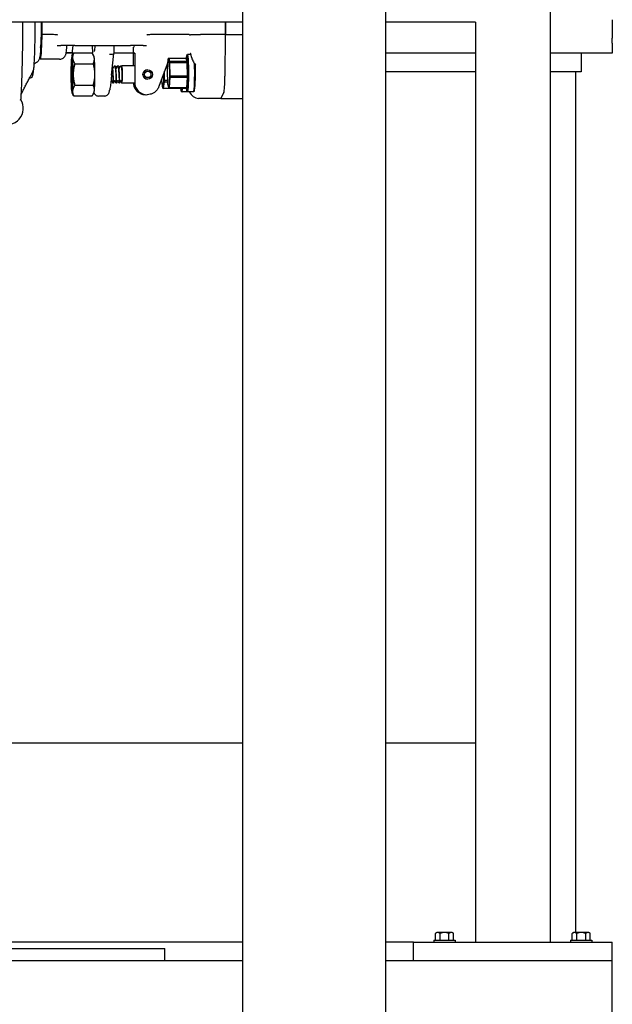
# Model space of a CAD drawing. Header units: inches. Extents: x 24 to 1128, y -69 to 748.
# Tile 584 of 656: x 1036 to 1048, y 338 to 358. Entities that reach past the tile are written whole.
import ezdxf

# ---------------------------------------------------------------- set-up
doc = ezdxf.new("R2010")
doc.units = ezdxf.units.IN
doc.header["$LTSCALE"] = 32
doc.header["$MEASUREMENT"] = 0
doc.layers.add('Visible (ANSI)', color=7, linetype='Continuous', lineweight=30)

msp = doc.modelspace()

# ---------------------------------------------------------------- linework, layer by layer
at = {"layer": 'Visible (ANSI)'}
for p, q in [((1046.78453, 375.35867), (1046.78453, 339.60867)), ((1040.59703, 361.9648), (1040.59703, 300.06504)), ((1043.47203, 361.9648), (1043.47203, 300.06504)), ((1040.59703, 358.10867), (1010.78453, 358.10867)), ((1036.56816, 357.85867), (1036.56816, 358.10867)), ((1040.25228, 357.85867), (1040.25228, 358.10867)), ((1040.25228, 358.10867), (1040.25228, 357.85867)), ((1045.28453, 358.10867), (1043.47203, 358.10867)), ((1045.28453, 358.10867), (1045.28453, 339.60867)), ((1048.03453, 358.15962), (1048.03453, 357.85689)), ((1036.56816, 357.85867), (1036.56775, 357.85867)), ((1036.70185, 357.85867), (1036.56816, 357.85867)), ((1036.7957, 357.85867), (1036.70185, 357.85867)), ((1038.83765, 357.85867), (1038.74688, 357.85867)), ((1039.26401, 357.85867), (1038.83765, 357.85867)), ((1039.52161, 357.85867), (1039.26401, 357.85867)), ((1039.52956, 357.85839), (1039.55064, 357.85839)), ((1039.55322, 357.85867), (1039.74989, 357.85867)), ((1040.25228, 357.85867), (1039.74989, 357.85867)), ((1040.25116, 357.85189), (1040.24422, 357.02701)), ((1040.25116, 357.85189), (1040.24422, 357.02701)), ((1040.25228, 357.85867), (1040.59703, 357.85867)), ((1048.03453, 357.85689), (1048.03453, 357.78658)), ((1036.53898, 357.60867), (1036.53783, 357.60867)), ((1036.86859, 357.63992), (1036.94333, 357.63992)), ((1037.22309, 357.63992), (1036.94333, 357.63992)), ((1037.22309, 357.63992), (1038.34583, 357.63992)), ((1037.57596, 357.63992), (1037.57805, 357.48339)), ((1038.01014, 357.63992), (1038.00802, 357.48061)), ((1038.60218, 357.63992), (1038.34583, 357.63992)), ((1038.60218, 357.63992), (1038.66334, 357.63992)), ((1048.03453, 357.69072), (1048.03453, 357.78658)), ((1048.03453, 357.69072), (1048.03453, 357.48367)), ((1037.19687, 357.48367), (1037.05054, 357.48367)), ((1037.1693, 357.49617), (1037.05303, 357.49617)), ((1037.1662, 357.4314), (1037.18585, 357.46572)), ((1037.20223, 357.49168), (1037.5725, 357.49168)), ((1037.57804, 357.48367), (1037.57786, 357.48367)), ((1037.60853, 357.4314), (1037.58888, 357.46572)), ((1037.96406, 357.04375), (1038.008, 357.48027)), ((1038.40041, 357.48367), (1038.00806, 357.48367)), ((1038.40073, 357.43476), (1038.40073, 357.23367)), ((1038.40454, 357.48367), (1038.42906, 357.48367)), ((1038.40454, 357.23367), (1038.40454, 357.48367)), ((1038.42906, 357.48367), (1038.42906, 356.90149)), ((1039.47654, 357.44232), (1039.49207, 357.45791)), ((1039.56314, 357.45867), (1039.49357, 357.45867)), ((1045.28453, 357.48367), (1043.47203, 357.48367)), ((1047.40953, 357.48367), (1046.78453, 357.48367)), ((1048.03453, 357.48367), (1047.40953, 357.48367)), ((1047.40953, 357.48367), (1047.40953, 357.10867)), ((1036.9198, 357.36617), (1036.52909, 357.36617)), ((1037.22596, 357.27518), (1037.59623, 357.27518)), ((1038.02815, 357.23367), (1038.02753, 357.23367)), ((1038.09059, 357.23367), (1038.08997, 357.23367)), ((1038.15302, 357.23367), (1038.1524, 357.23367)), ((1038.42906, 357.23367), (1038.1673, 357.23367)), ((1039.1003, 357.32114), (1038.91683, 356.81606)), ((1039.064, 357.22121), (1039.0944, 357.22121)), ((1039.0958, 357.24492), (1039.07261, 357.24492)), ((1039.09026, 357.15118), (1039.10319, 357.37012)), ((1039.11941, 357.38386), (1039.10319, 357.37012)), ((1039.10319, 357.37012), (1039.12165, 357.30262)), ((1039.11941, 357.38386), (1039.45748, 357.38386)), ((1039.13706, 357.31933), (1039.11941, 357.38386)), ((1039.12165, 357.30262), (1039.13706, 357.31933)), ((1039.13832, 357.30086), (1039.12165, 357.30262)), ((1039.12165, 357.30262), (1039.12719, 357.01616)), ((1039.13706, 357.31933), (1039.13832, 357.30086)), ((1039.47513, 357.31933), (1039.13706, 357.31933)), ((1039.13832, 357.30086), (1039.47639, 357.30086)), ((1039.1436, 357.02704), (1039.13832, 357.30086)), ((1039.47178, 357.40464), (1039.45748, 357.38386)), ((1039.45748, 357.38386), (1039.47513, 357.31933)), ((1039.49247, 357.32899), (1039.47178, 357.40464)), ((1039.47513, 357.31933), (1039.49247, 357.32899)), ((1039.47639, 357.30086), (1039.47513, 357.31933)), ((1039.49247, 357.32899), (1039.47639, 357.30086)), ((1039.47639, 357.30086), (1039.48168, 357.02704)), ((1039.49867, 357.00803), (1039.49247, 357.32899)), ((1038.69042, 357.15367), (1038.69003, 357.15367)), ((1039.01123, 357.07594), (1039.01104, 356.92869)), ((1039.02763, 356.93498), (1039.02787, 357.12175)), ((1039.09579, 356.86472), (1039.09026, 357.15118)), ((1039.12719, 357.01616), (1039.11426, 356.79722)), ((1039.12719, 357.01616), (1039.1436, 357.02704)), ((1039.14322, 357.00067), (1039.12719, 357.01616)), ((1039.1436, 357.02704), (1039.14322, 357.00067)), ((1039.48168, 357.02704), (1039.1436, 357.02704)), ((1039.48129, 357.00067), (1039.48168, 357.02704)), ((1039.48168, 357.02704), (1039.49867, 357.00803)), ((1045.28453, 357.10867), (1043.47203, 357.10867)), ((1047.40953, 357.10867), (1046.78453, 357.10867)), ((1047.29453, 357.10867), (1047.29453, 339.80267)), ((1036.32824, 356.98367), (1036.31263, 356.98367)), ((1037.22596, 356.84216), (1037.59623, 356.84216)), ((1037.99693, 356.88367), (1037.99631, 356.88367)), ((1038.05937, 356.88367), (1038.05875, 356.88367)), ((1038.12181, 356.88367), (1038.12119, 356.88367)), ((1038.42969, 356.88367), (1038.1673, 356.88367)), ((1038.69042, 356.96367), (1038.69003, 356.96367)), ((1038.97822, 356.93921), (1038.97828, 356.98523)), ((1038.99444, 356.78423), (1038.97822, 356.93921)), ((1039.01104, 356.92869), (1038.99444, 356.78423)), ((1039.01088, 356.77373), (1039.02674, 356.91182)), ((1039.01104, 356.92869), (1039.02763, 356.93498)), ((1039.02674, 356.91182), (1039.01104, 356.92869)), ((1039.02763, 356.93498), (1039.02674, 356.91182)), ((1039.02674, 356.91182), (1039.09488, 356.91182)), ((1039.09443, 356.93498), (1039.02763, 356.93498)), ((1039.11426, 356.79722), (1039.09579, 356.86472)), ((1039.13086, 356.79138), (1039.14322, 357.00067)), ((1039.14322, 357.00067), (1039.48129, 357.00067)), ((1039.48129, 357.00067), (1039.46893, 356.79138)), ((1039.49867, 357.00803), (1039.48129, 357.00067)), ((1039.48418, 356.7627), (1039.49867, 357.00803)), ((1037.1662, 356.68594), (1037.18585, 356.65162)), ((1037.20223, 356.62566), (1037.5725, 356.62566)), ((1037.60853, 356.68594), (1037.58888, 356.65162)), ((1037.81959, 356.62442), (1037.69949, 356.62442)), ((1038.65048, 356.65149), (1038.65404, 356.65149)), ((1038.67856, 356.65149), (1038.68212, 356.65149)), ((1039.00916, 356.77428), (1038.99444, 356.78423)), ((1038.99444, 356.78423), (1039.01088, 356.77373)), ((1039.01088, 356.77373), (1039.00916, 356.77428)), ((1039.34895, 356.77373), (1039.01088, 356.77373)), ((1039.12922, 356.78348), (1039.11426, 356.79722)), ((1039.11426, 356.79722), (1039.13086, 356.79138)), ((1039.13086, 356.79138), (1039.12922, 356.78348)), ((1039.12922, 356.78348), (1039.46729, 356.78348)), ((1039.46893, 356.79138), (1039.13086, 356.79138)), ((1039.36365, 356.74815), (1039.34758, 356.77373)), ((1039.35007, 356.78348), (1039.34895, 356.77373)), ((1039.34895, 356.77373), (1039.36365, 356.74815)), ((1039.36264, 356.72502), (1039.37817, 356.70942)), ((1039.36365, 356.74815), (1039.36771, 356.78348)), ((1039.49357, 356.70867), (1039.37967, 356.70867)), ((1039.46729, 356.78348), (1039.46893, 356.79138)), ((1039.48418, 356.7627), (1039.46729, 356.78348)), ((1039.46893, 356.79138), (1039.48418, 356.7627)), ((1039.47654, 356.72502), (1039.49207, 356.70942)), ((1039.61209, 356.70867), (1039.49357, 356.70867)), ((1039.54889, 356.67885), (1039.53342, 356.70867)), ((1039.62912, 356.72502), (1039.61359, 356.70942)), ((1040.22383, 356.70477), (1040.16329, 356.57742)), ((1040.22383, 356.70477), (1040.16329, 356.57742)), ((1040.16329, 356.57742), (1039.71475, 356.57742)), ((1040.16329, 356.57742), (1040.59703, 356.57742)), ((1040.59703, 343.60867), (1010.78453, 343.60867)), ((1045.28453, 343.60867), (1043.47203, 343.60867)), ((1044.52443, 339.80267), (1044.50353, 339.80267)), ((1044.65953, 339.80267), (1044.52443, 339.80267)), ((1044.79463, 339.80267), (1044.65953, 339.80267)), ((1044.81553, 339.80267), (1044.79463, 339.80267)), ((1047.27443, 339.80267), (1047.25353, 339.80267)), ((1047.40953, 339.80267), (1047.27443, 339.80267)), ((1047.54463, 339.80267), (1047.40953, 339.80267)), ((1047.56553, 339.80267), (1047.54463, 339.80267)), ((1040.59703, 339.60867), (1012.03453, 339.60867)), ((1044.03453, 339.60867), (1043.47203, 339.60867)), ((1044.03453, 339.60867), (1048.03453, 339.60867)), ((1044.03453, 339.23367), (1044.03453, 339.60867)), ((1044.44353, 339.64767), (1044.87553, 339.64767)), ((1044.44353, 339.64767), (1044.44353, 339.60867)), ((1044.4794, 339.64767), (1044.4794, 339.78345)), ((1044.56947, 339.64767), (1044.56947, 339.78345)), ((1044.7496, 339.64767), (1044.7496, 339.78345)), ((1044.83967, 339.64767), (1044.83967, 339.78345)), ((1044.87553, 339.64767), (1044.87553, 339.60867)), ((1047.19353, 339.64767), (1047.62553, 339.64767)), ((1047.19353, 339.64767), (1047.19353, 339.60867)), ((1047.2294, 339.64767), (1047.2294, 339.78345)), ((1047.31947, 339.64767), (1047.31947, 339.78345)), ((1047.4996, 339.64767), (1047.4996, 339.78345)), ((1047.58967, 339.64767), (1047.58967, 339.78345)), ((1047.62553, 339.64767), (1047.62553, 339.60867)), ((1048.03453, 339.23367), (1048.03453, 339.60867)), ((1012.03453, 339.48367), (1039.03453, 339.48367)), ((1039.03453, 339.23367), (1039.03453, 339.48367)), ((1040.59703, 339.23367), (936.15953, 339.23367)), ((1048.03453, 339.23367), (1043.47203, 339.23367)), ((1048.03453, 176.36817), (1048.03453, 339.23367))]:
    msp.add_line(p, q, dxfattribs=at)
for centre, radius, start, end in [((1035.86476, 356.37497), 0.325, 244.568479, 32.818265), ((1044.65953, 339.58205), 0.2702, 125.26439, 131.810315), ((1044.65953, 339.58205), 0.22062, 90, 114.094843), ((1044.65953, 339.58205), 0.22062, 65.905157, 90), ((1044.65953, 339.58205), 0.2702, 48.189685, 54.73561), ((1047.40953, 339.58205), 0.2702, 125.26439, 131.810315), ((1047.40953, 339.58205), 0.22062, 90, 114.094843), ((1047.40953, 339.58205), 0.22062, 65.905157, 90), ((1047.40953, 339.58205), 0.2702, 48.189685, 54.73561)]:
    msp.add_arc(centre, radius, start, end, dxfattribs=at)
for centre, major_axis, ratio, start_param, end_param in [((1036.52909, 357.98367), (0, -0.40625), 0.06327788, 0.32523193, 1.88356305), ((1036.52909, 357.98367), (0, -0.6175), 0.06327788, 5.96523637, 7.63995763), ((1036.56775, 357.85086), (0, 0.00781), 0.06327788, 0, 1.35677232), ((1040.25165, 357.85086), (0, 0.00781), 0.06327788, 0, 1.43845395), ((1040.25165, 357.85086), (0, 0.00781), 0.06327788, 0, 1.43845395), ((1037.1693, 357.98367), (0, -0.4875), 0.06327788, 0, 0.78819239), ((1038.4168, 357.98367), (0, -0.375), 0.06327788, 0, 0.41113786), ((1037.1688, 357.05867), (0, 0.375), 0.06327788, 5.75958653, 6.80678408), ((1037.60593, 357.05867), (0, 0.375), 0.06327788, 5.75958653, 6.17314276), ((1037.91433, 357.48577), (-0.09368, 0.00533), 0.20273125, 1.64432529, 3.15041439), ((1038.40695, 356.67117), (0, 0.8125), 0.99799595, 6.25592297, 6.28020498), ((1039.47798, 357.08367), (0, 0.35937), 0.06327788, 2.5594879, 6.7918209), ((1039.49357, 357.08367), (0, -0.375), 0.06327788, 6.2197378, 9.48822547), ((1039.57055, 357.08367), (-0.01737, 0.4), 0.06315929, 5.63419309, 6.63586414), ((1037.1688, 357.05867), (0, -0.375), 0.06327788, 3.66519143, 4.71238898), ((1037.1688, 357.05867), (0, 0.375), 0.06327788, 4.71238898, 5.75958653), ((1037.60593, 357.05867), (0, -0.375), 0.06327788, 1.57079633, 2.61799388), ((1038.1673, 357.05867), (0, 0.175), 0.06327788, 2.4662904, 6.61535541), ((1039.61209, 357.08367), (0, -0.375), 0.06327788, 0, 2.11166985), ((1039.62768, 357.08367), (0, -0.35937), 0.06327788, 0.06344751, 2.06944235), ((1039.66552, 360.0935), (-0.03641, -4.33098), 0.0027634, 0.82966907, 0.85505464), ((1037.1688, 357.05867), (0, -0.375), 0.06327788, 4.71238898, 5.75958653), ((1037.1693, 357.05867), (0, 0.175), 0.06327788, 4.68394008, 4.74630793), ((1037.1688, 357.05867), (0, 0.375), 0.06327788, 3.66519143, 4.71238898), ((1037.60593, 357.05867), (0, -0.375), 0.06327788, 0.52359878, 1.57079633), ((1038.1673, 357.05867), (0, 0.175), 0.06327788, 4.78437061, 4.84673846), ((1038.69003, 357.05867), (0, 0.095), 0.99799595, 0, 3.14159265), ((1040.22069, 357.07649), (0, -0.375), 0.06327788, 0.13234237, 1.43845395), ((1040.22069, 357.07649), (0, -0.375), 0.06327788, 0.13234237, 1.43845395), ((1038.65404, 356.90149), (0, -0.25), 0.99799595, 4.7837313, 6.33234394), ((1038.67856, 356.90149), (0, -0.25), 0.99799595, 4.71238898, 6.28318531), ((1037.1688, 357.05867), (0, -0.375), 0.06327788, 5.75958653, 6.80678408), ((1037.60593, 357.05867), (0, -0.375), 0.06327788, 0.11004255, 0.52359878), ((1039.36408, 357.08367), (0, -0.35937), 0.06327788, 5.8086512, 6.86529006), ((1039.37967, 357.08367), (0, -0.375), 0.06327788, 6.2197378, 6.92584783), ((1039.71461, 356.76657), (0.00667, -0.18904), 0.98925888, 4.98861225, 6.2482927), ((1044.52443, 339.58205), (0, 0.22062), 0.5, 0, 0.42053434), ((1044.52443, 339.58205), (0, 0.22062), 0.5, 5.86265097, 6.28318531), ((1044.79463, 339.58205), (0, 0.22062), 0.5, 0, 0.42053434), ((1044.79463, 339.58205), (0, 0.22062), 0.5, 5.86265097, 6.28318531), ((1047.27443, 339.58205), (0, 0.22062), 0.5, 0, 0.42053434), ((1047.27443, 339.58205), (0, 0.22062), 0.5, 5.86265097, 6.28318531), ((1047.54463, 339.58205), (0, 0.22062), 0.5, 0, 0.42053434), ((1047.54463, 339.58205), (0, 0.22062), 0.5, 5.86265097, 6.28318531)]:
    msp.add_ellipse(centre, major_axis=major_axis, ratio=ratio, start_param=start_param, end_param=end_param, dxfattribs=at)
for centre, major_axis, ratio in [((1037.1688, 357.05867), (0, 0.25014), 0.06327788), ((1037.1693, 357.05867), (0, -0.12866), 0.06327788), ((1037.1693, 357.05867), (0, -0.12866), 0.06327788), ((1038.69042, 357.05867), (0, 0.095), 0.99799595), ((1038.6924, 357.05867), (0, -0.06375), 0.99799595)]:
    msp.add_ellipse(centre, major_axis=major_axis, ratio=ratio, dxfattribs=at)
for points, knots in [([(1036.17229, 358.10867), (1036.17232, 358.10048), (1036.17235, 358.09229), (1036.17282, 357.9427), (1036.17232, 357.80057), (1036.16945, 357.52106), (1036.16708, 357.3837), (1036.16058, 357.11974), (1036.15644, 356.99317), (1036.14658, 356.75632), (1036.14085, 356.64606), (1036.13445, 356.54632)], [4.384053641, 4.384053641, 4.384053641, 4.384053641, 4.396259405, 4.396259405, 4.606880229, 4.606880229, 4.817501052, 4.817501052, 5.028121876, 5.028121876, 5.238742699, 5.238742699, 5.238742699, 5.238742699]), ([(1036.4206, 358.06012), (1036.42082, 358.01559), (1036.42085, 357.97081), (1036.42052, 357.88162), (1036.42015, 357.83721), (1036.41905, 357.74959), (1036.4183, 357.70638), (1036.41644, 357.62198), (1036.41532, 357.58079), (1036.41274, 357.5012), (1036.41128, 357.46281), (1036.40965, 357.42617)], [4.367241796, 4.367241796, 4.367241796, 4.367241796, 4.50530067, 4.50530067, 4.643359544, 4.643359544, 4.781418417, 4.781418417, 4.919477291, 4.919477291, 5.057536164, 5.057536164, 5.057536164, 5.057536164]), ([(1036.42037, 358.10867), (1036.42038, 358.10723), (1036.42039, 358.10579), (1036.42046, 358.08961), (1036.42053, 358.07486), (1036.4206, 358.06012)], [0.508244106, 0.508244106, 0.508244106, 0.508244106, 0.51922726, 0.51922726, 0.63187952, 0.63187952, 0.63187952, 0.63187952]), ([(1036.54545, 358.10867), (1036.54626, 358.0497), (1036.54649, 357.98937), (1036.54576, 357.86556), (1036.54474, 357.80339), (1036.54145, 357.68562), (1036.53919, 357.63063), (1036.53351, 357.53262), (1036.53005, 357.48957), (1036.5235, 357.43405), (1036.52089, 357.41603), (1036.51478, 357.38729), (1036.5124, 357.37665), (1036.50404, 357.35559), (1036.50114, 357.3489), (1036.4911, 357.33179), (1036.48429, 357.32095), (1036.46132, 357.30052), (1036.45033, 357.29249), (1036.4355, 357.286)], [1.6097398, 1.6097398, 1.6097398, 1.6097398, 2.05937934, 2.05937934, 2.53554477, 2.53554477, 3.01572552, 3.01572552, 3.51147618, 3.51147618, 3.81036143, 3.81036143, 4.00318844, 4.00318844, 4.07819543, 4.07819543, 4.15390776, 4.15390776, 4.19601545, 4.19601545, 4.19601545, 4.19601545]), ([(1036.87333, 357.85287), (1036.87283, 357.8531), (1036.87233, 357.85329), (1036.86741, 357.85502), (1036.85826, 357.85643), (1036.82934, 357.85831), (1036.81324, 357.85867), (1036.7957, 357.85867)], [0.010286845, 0.010286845, 0.010286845, 0.010286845, 0.015902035, 0.015902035, 0.08584187, 0.08584187, 0.151933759, 0.151933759, 0.151933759, 0.151933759]), ([(1036.87744, 357.85086), (1036.87739, 357.85088), (1036.87734, 357.85091), (1036.87599, 357.8516), (1036.87467, 357.85224), (1036.87333, 357.85287)], [-0.5663468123, -0.5663468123, -0.5663468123, -0.5663468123, -0.5654546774, -0.5654546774, -0.5424303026, -0.5424303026, -0.5424303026, -0.5424303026]), ([(1038.67875, 357.85287), (1038.67769, 357.85224), (1038.67667, 357.8516), (1038.67563, 357.85091), (1038.67559, 357.85088), (1038.67556, 357.85086)], [-0.0208408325, -0.0208408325, -0.0208408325, -0.0208408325, 0, 0, 0.0008075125, 0.0008075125, 0.0008075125, 0.0008075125]), ([(1038.74688, 357.85867), (1038.73146, 357.85867), (1038.71761, 357.85834), (1038.69282, 357.85666), (1038.68513, 357.85535), (1038.68011, 357.85357), (1038.67935, 357.85322), (1038.67875, 357.85287)], [0, 0, 0, 0, 0.140447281, 0.140447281, 0.294725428, 0.294725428, 0.328895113, 0.328895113, 0.328895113, 0.328895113]), ([(1039.55176, 357.85856), (1039.55149, 357.8585), (1039.55121, 357.85843), (1039.55086, 357.8584), (1039.55082, 357.8584), (1039.55075, 357.85839), (1039.55073, 357.85839), (1039.55069, 357.85839), (1039.55067, 357.85839), (1039.55065, 357.85839), (1039.55065, 357.85839), (1039.55064, 357.85839)], [0.0271845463, 0.0271845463, 0.0271845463, 0.0271845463, 0.0569242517, 0.0569242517, 0.0611610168, 0.0611610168, 0.0634462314, 0.0634462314, 0.0648767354, 0.0648767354, 0.0654010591, 0.0654010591, 0.0654010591, 0.0654010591]), ([(1036.9198, 357.36617), (1036.93375, 357.36617), (1036.94759, 357.36861), (1036.97275, 357.3769), (1036.98367, 357.38288), (1037.00326, 357.39644), (1037.01078, 357.40398), (1037.02391, 357.41912), (1037.02839, 357.42623), (1037.03651, 357.44046), (1037.0392, 357.44682), (1037.04538, 357.46274), (1037.04742, 357.4705), (1037.0531, 357.49404), (1037.05537, 357.50886), (1037.05981, 357.54351), (1037.06174, 357.56289), (1037.0649, 357.60167), (1037.06618, 357.62015), (1037.06735, 357.63992)], [0, 0, 0, 0, 0.020847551, 0.020847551, 0.043777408, 0.043777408, 0.072808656, 0.072808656, 0.110556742, 0.110556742, 0.161686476, 0.161686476, 0.256806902, 0.256806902, 0.458682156, 0.458682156, 0.66055741, 0.66055741, 0.818963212, 0.818963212, 0.818963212, 0.818963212]), ([(1037.62854, 357.63992), (1037.62693, 357.61385), (1037.62514, 357.59093), (1037.62095, 357.54844), (1037.61824, 357.53061), (1037.61644, 357.52219), (1037.61618, 357.52125), (1037.61618, 357.52125)], [3.915699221, 3.915699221, 3.915699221, 3.915699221, 4.141768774, 4.141768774, 4.425431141, 4.425431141, 4.491020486, 4.491020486, 4.491020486, 4.491020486]), ([(1038.39602, 357.60867), (1038.39654, 357.60087), (1038.39704, 357.59224), (1038.39801, 357.57274), (1038.39847, 357.56173), (1038.39927, 357.53852), (1038.39961, 357.52631), (1038.40017, 357.50108), (1038.40038, 357.48806), (1038.40066, 357.46161), (1038.40073, 357.44818), (1038.40073, 357.43476)], [3.895085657, 3.895085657, 3.895085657, 3.895085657, 4.04679128, 4.04679128, 4.213190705, 4.213190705, 4.37959013, 4.37959013, 4.545989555, 4.545989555, 4.71238898, 4.71238898, 4.71238898, 4.71238898]), ([(1036.40965, 357.42617), (1036.40815, 357.3922), (1036.40666, 357.35816), (1036.40432, 357.30805), (1036.40353, 357.29143), (1036.40184, 357.259), (1036.40087, 357.24144), (1036.39989, 357.22814)], [0, 0, 0, 0, 0.316128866, 0.316128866, 0.474443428, 0.474443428, 0.633273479, 0.633273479, 0.633273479, 0.633273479]), ([(1036.39989, 357.22814), (1036.3997, 357.22556), (1036.3995, 357.223), (1036.39912, 357.21792), (1036.39892, 357.2154), (1036.39853, 357.21038), (1036.39834, 357.20789), (1036.39794, 357.20295), (1036.39774, 357.2005), (1036.39735, 357.19563), (1036.39714, 357.19321), (1036.39694, 357.19081)], [5.310957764, 5.310957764, 5.310957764, 5.310957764, 5.3228576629, 5.3228576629, 5.3347575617, 5.3347575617, 5.3466574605, 5.3466574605, 5.3585573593, 5.3585573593, 5.3704572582, 5.3704572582, 5.3704572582, 5.3704572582]), ([(1036.4355, 357.286), (1036.42328, 357.28065), (1036.41395, 357.27423), (1036.40517, 357.26692), (1036.40358, 357.26551), (1036.4021, 357.26413)], [0.2939815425, 0.2939815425, 0.2939815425, 0.2939815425, 0.3189514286, 0.3189514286, 0.3250489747, 0.3250489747, 0.3250489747, 0.3250489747]), ([(1037.17869, 357.14539), (1037.17787, 357.16286), (1037.17684, 357.17769), (1037.17453, 357.19963), (1037.17328, 357.20685), (1037.17074, 357.213), (1037.16947, 357.21222), (1037.16709, 357.20309), (1037.16599, 357.19517), (1037.16436, 357.17639), (1037.16375, 357.16725), (1037.16276, 357.14694), (1037.16236, 357.13594), (1037.16207, 357.12421)], [0, 0, 0, 0, 0.165992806, 0.165992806, 0.324801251, 0.324801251, 0.476424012, 0.476424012, 0.62086036, 0.62086036, 0.721130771, 0.721130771, 0.817701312, 0.817701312, 0.817701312, 0.817701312]), ([(1038.02741, 357.23365), (1038.03359, 357.2338), (1038.03975, 357.21019), (1038.04475, 357.17064), (1038.05004, 357.12887), (1038.05399, 357.07033), (1038.05626, 357.0175), (1038.05853, 356.9648), (1038.05916, 356.91905), (1038.05909, 356.89774), (1038.05905, 356.88848), (1038.0589, 356.88393), (1038.05875, 356.88399)], [86.38807014, 86.38807014, 86.38807014, 86.38807014, 87.27033595, 87.27033595, 87.27033595, 88.20206286, 88.20206286, 88.20206286, 89.13159501, 89.13159501, 89.13159501, 89.53570044, 89.53570044, 89.53570044, 89.53570044]), ([(1038.05937, 356.88391), (1038.05948, 356.88382), (1038.05958, 356.88604), (1038.05965, 356.89069), (1038.05986, 356.90585), (1038.05956, 356.94649), (1038.0577, 356.99711), (1038.05583, 357.04773), (1038.05237, 357.10714), (1038.04746, 357.15274), (1038.04255, 357.19832), (1038.03624, 357.22902), (1038.02976, 357.23316), (1038.02922, 357.2335), (1038.02869, 357.23366), (1038.02815, 357.23364)], [-95.81857593, -95.81857593, -95.81857593, -95.81857593, -95.5343789, -95.5343789, -95.5343789, -94.60721074, -94.60721074, -94.60721074, -93.68027884, -93.68027884, -93.68027884, -92.75358056, -92.75358056, -92.75358056, -92.67698328, -92.67698328, -92.67698328, -92.67698328]), ([(1038.02827, 357.23367), (1038.03066, 357.23355), (1038.03272, 357.23238), (1038.03575, 357.22959), (1038.03685, 357.22788), (1038.03788, 357.2259)], [0, 0, 0, 0, 0.048267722, 0.048267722, 0.101891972, 0.101891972, 0.101891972, 0.101891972]), ([(1038.08985, 357.23356), (1038.09097, 357.23367), (1038.09209, 357.23303), (1038.0932, 357.23159), (1038.09984, 357.22305), (1038.10615, 357.1866), (1038.11088, 357.13684), (1038.11551, 357.0882), (1038.11858, 357.02807), (1038.12012, 356.97956), (1038.12164, 356.93129), (1038.12167, 356.89568), (1038.12137, 356.88631), (1038.12132, 356.88455), (1038.12125, 356.88372), (1038.12119, 356.88379)], [92.67125544, 92.67125544, 92.67125544, 92.67125544, 92.8312256, 92.8312256, 92.8312256, 93.78469531, 93.78469531, 93.78469531, 94.7168163, 94.7168163, 94.7168163, 95.64465811, 95.64465811, 95.64465811, 95.81888575, 95.81888575, 95.81888575, 95.81888575]), ([(1038.12181, 356.88369), (1038.12183, 356.88368), (1038.12186, 356.88381), (1038.12189, 356.8841), (1038.12223, 356.88791), (1038.12241, 356.91843), (1038.12119, 356.96401), (1038.11997, 357.00957), (1038.1173, 357.06909), (1038.11302, 357.11984), (1038.10875, 357.17058), (1038.1029, 357.21135), (1038.09654, 357.2266), (1038.09458, 357.23128), (1038.09259, 357.23352), (1038.09059, 357.23343)], [-102.10176124, -102.10176124, -102.10176124, -102.10176124, -102.0313957, -102.0313957, -102.0313957, -101.10249882, -101.10249882, -101.10249882, -100.17385698, -100.17385698, -100.17385698, -99.24546746, -99.24546746, -99.24546746, -98.96016859, -98.96016859, -98.96016859, -98.96016859]), ([(1038.09071, 357.23367), (1038.09309, 357.23355), (1038.09516, 357.23238), (1038.09819, 357.22959), (1038.09929, 357.22788), (1038.10032, 357.2259)], [0, 0, 0, 0, 0.048267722, 0.048267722, 0.101891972, 0.101891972, 0.101891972, 0.101891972]), ([(1038.15229, 357.23336), (1038.15499, 357.23355), (1038.1577, 357.22952), (1038.1603, 357.22114), (1038.16652, 357.20114), (1038.17208, 357.15679), (1038.17604, 357.10485), (1038.17688, 357.09388), (1038.17765, 357.08261), (1038.17834, 357.07126)], [98.95444075, 98.95444075, 98.95444075, 98.95444075, 99.34079918, 99.34079918, 99.34079918, 100.26389674, 100.26389674, 100.26389674, 100.45898328, 100.45898328, 100.45898328, 100.45898328]), ([(1038.17827, 357.08211), (1038.17473, 357.13588), (1038.16951, 357.18541), (1038.16342, 357.21172), (1038.16011, 357.22604), (1038.15657, 357.2333), (1038.15302, 357.23334)], [-106.67980074, -106.67980074, -106.67980074, -106.67980074, -105.74958788, -105.74958788, -105.74958788, -105.2433539, -105.2433539, -105.2433539, -105.2433539]), ([(1038.15314, 357.23367), (1038.15553, 357.23355), (1038.1576, 357.23238), (1038.16062, 357.22959), (1038.16173, 357.22788), (1038.16275, 357.2259)], [0, 0, 0, 0, 0.048267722, 0.048267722, 0.101891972, 0.101891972, 0.101891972, 0.101891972]), ([(1038.1697, 357.21253), (1038.17016, 357.21164), (1038.17062, 357.21022), (1038.17202, 357.20431), (1038.17292, 357.19817), (1038.17462, 357.18184), (1038.17541, 357.17162), (1038.17609, 357.15983)], [0.518289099, 0.518289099, 0.518289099, 0.518289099, 0.574687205, 0.574687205, 0.692014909, 0.692014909, 0.81309505, 0.81309505, 0.81309505, 0.81309505]), ([(1039.57198, 357.40301), (1039.57452, 357.38297), (1039.58403, 357.35868), (1039.61192, 357.3065), (1039.63034, 357.27858), (1039.64988, 357.25256), (1039.65027, 357.25204), (1039.65066, 357.25153)], [2.426316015, 2.426316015, 2.426316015, 2.426316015, 2.679667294, 2.679667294, 2.936139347, 2.936139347, 2.941290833, 2.941290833, 2.941290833, 2.941290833]), ([(1036.14952, 356.66841), (1036.16279, 356.69403), (1036.17605, 356.71965), (1036.20258, 356.7709), (1036.21584, 356.79652), (1036.24236, 356.84778), (1036.25561, 356.8734), (1036.28212, 356.92466), (1036.29537, 356.95029), (1036.32187, 357.00155), (1036.33511, 357.02719), (1036.34836, 357.05282)], [0.96010468, 0.96010468, 0.96010468, 0.96010468, 1.23399804, 1.23399804, 1.5078914, 1.5078914, 1.78178476, 1.78178476, 2.05567812, 2.05567812, 2.32957148, 2.32957148, 2.32957148, 2.32957148]), ([(1036.38261, 357.08406), (1036.38107, 357.074), (1036.3795, 357.0648), (1036.37625, 357.04808), (1036.37457, 357.04056), (1036.37099, 357.02698), (1036.36912, 357.02095), (1036.3646, 357.00961), (1036.36222, 357.00431), (1036.35262, 356.99236), (1036.34279, 356.98367), (1036.32824, 356.98367)], [5.623878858, 5.623878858, 5.623878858, 5.623878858, 5.702478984, 5.702478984, 5.781079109, 5.781079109, 5.859679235, 5.859679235, 5.938279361, 5.938279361, 6.016879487, 6.016879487, 6.016879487, 6.016879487]), ([(1036.38819, 357.14352), (1036.38819, 357.14352), (1036.38819, 357.14352), (1036.38819, 357.14352), (1036.38818, 357.14349), (1036.38815, 357.1434), (1036.38814, 357.14336), (1036.38809, 357.1432), (1036.38805, 357.14306), (1036.38794, 357.14273), (1036.38788, 357.14255), (1036.38758, 357.14159), (1036.3873, 357.14073), (1036.38649, 357.13827), (1036.38594, 357.13664), (1036.38378, 357.13044), (1036.38206, 357.1259), (1036.3773, 357.11383), (1036.37416, 357.10649), (1036.36619, 357.08859), (1036.36127, 357.07828), (1036.35368, 357.06313), (1036.35099, 357.05793), (1036.34836, 357.05282)], [0.452141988, 0.452141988, 0.452141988, 0.452141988, 0.452188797, 0.452188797, 0.453839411, 0.453839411, 0.454660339, 0.454660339, 0.456328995, 0.456328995, 0.45797968, 0.45797968, 0.464672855, 0.464672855, 0.477755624, 0.477755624, 0.514754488, 0.514754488, 0.579079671, 0.579079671, 0.678520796, 0.678520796, 0.733401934, 0.733401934, 0.733401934, 0.733401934]), ([(1036.39694, 357.19081), (1036.39666, 357.18742), (1036.39633, 357.18353), (1036.39566, 357.17702), (1036.39535, 357.17435), (1036.39441, 357.16641), (1036.39378, 357.1615), (1036.39126, 357.1421), (1036.38928, 357.12845), (1036.38575, 357.1044), (1036.38412, 357.09393), (1036.38261, 357.08406)], [0, 0, 0, 0, 0.043825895, 0.043825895, 0.093374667, 0.093374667, 0.17889569, 0.17889569, 0.435501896, 0.435501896, 0.634394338, 0.634394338, 0.634394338, 0.634394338]), ([(1037.16207, 357.12421), (1037.16191, 357.11783), (1037.16167, 357.10882), (1037.16127, 357.08447), (1037.16116, 357.07153), (1037.16116, 357.05832)], [0, 0, 0, 0, 0.05228677, 0.05228677, 0.110877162, 0.110877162, 0.110877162, 0.110877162]), ([(1037.16116, 357.05832), (1037.16116, 357.04511), (1037.16128, 357.03217), (1037.16169, 357.00786), (1037.16193, 356.99887), (1037.16209, 356.9925)], [0, 0, 0, 0, 0.100652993, 0.100652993, 0.190485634, 0.190485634, 0.190485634, 0.190485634]), ([(1037.18037, 357.0646), (1037.18033, 357.08081), (1037.18014, 357.0969), (1037.17944, 357.12734), (1037.17901, 357.13861), (1037.17869, 357.14539)], [0.012468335, 0.012468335, 0.012468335, 0.012468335, 0.136069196, 0.136069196, 0.260076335, 0.260076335, 0.260076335, 0.260076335]), ([(1037.17872, 356.97276), (1037.17904, 356.97957), (1037.17947, 356.99088), (1037.18015, 357.02138), (1037.18034, 357.03748), (1037.18037, 357.05369)], [0, 0, 0, 0, 0.064402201, 0.064402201, 0.128599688, 0.128599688, 0.128599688, 0.128599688]), ([(1037.18394, 356.98649), (1037.18348, 357.00051), (1037.18289, 357.01535), (1037.18217, 357.03059), (1037.18164, 357.04182), (1037.18104, 357.05323), (1037.18037, 357.0646)], [-6.709058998, -6.709058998, -6.709058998, -6.709058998, -6.444352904, -6.444352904, -6.444352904, -6.24926636, -6.24926636, -6.24926636, -6.24926636]), ([(1037.96406, 357.04375), (1037.96356, 357.03874), (1037.96305, 357.03375), (1037.96124, 357.0159), (1037.95993, 357.00309), (1037.95823, 356.98636), (1037.95783, 356.98239), (1037.95743, 356.97843)], [0.127161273, 0.127161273, 0.127161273, 0.127161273, 0.165685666, 0.165685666, 0.264802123, 0.264802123, 0.295659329, 0.295659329, 0.295659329, 0.295659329]), ([(1037.97909, 357.19307), (1037.98461, 357.15947), (1037.9891, 357.10712), (1037.992, 357.05473), (1037.99498, 357.00086), (1037.99629, 356.94821), (1037.99658, 356.9167), (1037.99678, 356.89539), (1037.99654, 356.88409), (1037.99631, 356.88392)], [80.80565286, 80.80565286, 80.80565286, 80.80565286, 81.70389776, 81.70389776, 81.70389776, 82.62771606, 82.62771606, 82.62771606, 83.25251513, 83.25251513, 83.25251513, 83.25251513]), ([(1037.99693, 356.884), (1037.99711, 356.88402), (1037.9973, 356.8907), (1037.99727, 356.90396), (1037.99723, 356.92919), (1037.99636, 356.97767), (1037.99384, 357.03098), (1037.99131, 357.08428), (1037.98712, 357.14116), (1037.98168, 357.18005), (1037.98092, 357.18552), (1037.98013, 357.19061), (1037.97932, 357.19532)], [-89.53539063, -89.53539063, -89.53539063, -89.53539063, -89.04907065, -89.04907065, -89.04907065, -88.12350084, -88.12350084, -88.12350084, -87.19814885, -87.19814885, -87.19814885, -87.06793799, -87.06793799, -87.06793799, -87.06793799]), ([(1038.17609, 357.15983), (1038.17645, 357.15359), (1038.17695, 357.14306), (1038.17784, 357.11388), (1038.17813, 357.09817), (1038.17827, 357.08211)], [0, 0, 0, 0, 0.064402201, 0.064402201, 0.128599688, 0.128599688, 0.128599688, 0.128599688]), ([(1038.17834, 357.07126), (1038.17841, 357.05508), (1038.17833, 357.03876), (1038.17784, 357.00732), (1038.17749, 356.99539), (1038.17721, 356.98812)], [0.012468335, 0.012468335, 0.012468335, 0.012468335, 0.136069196, 0.136069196, 0.260076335, 0.260076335, 0.260076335, 0.260076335]), ([(1037.16209, 356.9925), (1037.1625, 356.97631), (1037.16311, 356.96159), (1037.16469, 356.93585), (1037.16566, 356.92534), (1037.16786, 356.91024), (1037.16907, 356.90613), (1037.17158, 356.90526), (1037.17286, 356.90888), (1037.17497, 356.92174), (1037.17583, 356.92935), (1037.17741, 356.94843), (1037.17812, 356.9599), (1037.17872, 356.97276)], [0, 0, 0, 0, 0.132937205, 0.132937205, 0.273031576, 0.273031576, 0.420282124, 0.420282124, 0.574687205, 0.574687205, 0.692014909, 0.692014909, 0.81309505, 0.81309505, 0.81309505, 0.81309505]), ([(1037.18025, 356.88596), (1037.18015, 356.8861), (1037.18006, 356.88623), (1037.17987, 356.88652), (1037.17978, 356.88668), (1037.1797, 356.88683)], [0.01314072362, 0.01314072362, 0.01314072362, 0.01314072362, 0.01448012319, 0.01448012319, 0.0160275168, 0.0160275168, 0.0160275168, 0.0160275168]), ([(1037.95743, 356.97843), (1037.95293, 356.93382), (1037.94806, 356.89137), (1037.93818, 356.81569), (1037.93325, 356.78315), (1037.92789, 356.75376), (1037.92718, 356.74999), (1037.92647, 356.7464)], [0, 0, 0, 0, 0.348013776, 0.348013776, 0.695093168, 0.695093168, 0.749156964, 0.749156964, 0.749156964, 0.749156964]), ([(1037.9654, 356.93), (1037.96475, 356.93), (1037.9641, 356.92989), (1037.9629, 356.92947), (1037.96233, 356.92917), (1037.96138, 356.92844), (1037.96098, 356.928), (1037.9605, 356.92734), (1037.96035, 356.92709), (1037.96024, 356.92688)], [0, 0, 0, 0, 0.0050892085, 0.0050892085, 0.0100554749, 0.0100554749, 0.0149086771, 0.0149086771, 0.0177539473, 0.0177539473, 0.0177539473, 0.0177539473]), ([(1037.97056, 356.92688), (1037.97043, 356.92714), (1037.97024, 356.92745), (1037.96977, 356.92806), (1037.96948, 356.92836), (1037.96877, 356.92896), (1037.96833, 356.92924), (1037.9673, 356.92972), (1037.9667, 356.92989), (1037.96586, 356.92999), (1037.96563, 356.93), (1037.9654, 356.93)], [0, 0, 0, 0, 0.0035030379, 0.0035030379, 0.006978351, 0.006978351, 0.0111666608, 0.0111666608, 0.0159654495, 0.0159654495, 0.0177751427, 0.0177751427, 0.0177751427, 0.0177751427]), ([(1037.99631, 356.88367), (1037.99567, 356.8837), (1037.99503, 356.88384), (1037.99386, 356.8843), (1037.99331, 356.88463), (1037.99237, 356.88541), (1037.99196, 356.88588), (1037.99155, 356.88652), (1037.99146, 356.88668), (1037.99138, 356.88683)], [0, 0, 0, 0, 0.0049097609, 0.0049097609, 0.0097194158, 0.0097194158, 0.0144801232, 0.0144801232, 0.0160275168, 0.0160275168, 0.0160275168, 0.0160275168]), ([(1038.00186, 356.88683), (1038.0017, 356.88652), (1038.00149, 356.88619), (1038.00098, 356.88555), (1038.00067, 356.88523), (1037.99988, 356.8846), (1037.99937, 356.8843), (1037.99823, 356.88384), (1037.99758, 356.8837), (1037.99693, 356.88367)], [0, 0, 0, 0, 0.003147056, 0.003147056, 0.0065902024, 0.0065902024, 0.0110426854, 0.0110426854, 0.0160379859, 0.0160379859, 0.0160379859, 0.0160379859]), ([(1038.02784, 356.93), (1038.02719, 356.93), (1038.02653, 356.92989), (1038.02533, 356.92947), (1038.02477, 356.92917), (1038.02382, 356.92844), (1038.02341, 356.928), (1038.02294, 356.92734), (1038.02279, 356.92709), (1038.02268, 356.92688)], [0, 0, 0, 0, 0.0050892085, 0.0050892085, 0.0100554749, 0.0100554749, 0.0149086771, 0.0149086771, 0.0177539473, 0.0177539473, 0.0177539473, 0.0177539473]), ([(1038.033, 356.92688), (1038.03286, 356.92714), (1038.03268, 356.92745), (1038.0322, 356.92806), (1038.03192, 356.92836), (1038.03121, 356.92896), (1038.03076, 356.92924), (1038.02974, 356.92972), (1038.02914, 356.92989), (1038.0283, 356.92999), (1038.02807, 356.93), (1038.02784, 356.93)], [0, 0, 0, 0, 0.0035030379, 0.0035030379, 0.006978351, 0.006978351, 0.0111666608, 0.0111666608, 0.0159654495, 0.0159654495, 0.0177751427, 0.0177751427, 0.0177751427, 0.0177751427]), ([(1038.05875, 356.88367), (1038.05811, 356.8837), (1038.05747, 356.88384), (1038.0563, 356.8843), (1038.05575, 356.88463), (1038.05481, 356.88541), (1038.0544, 356.88588), (1038.05399, 356.88652), (1038.0539, 356.88668), (1038.05382, 356.88683)], [0, 0, 0, 0, 0.0049097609, 0.0049097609, 0.0097194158, 0.0097194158, 0.0144801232, 0.0144801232, 0.0160275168, 0.0160275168, 0.0160275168, 0.0160275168]), ([(1038.0643, 356.88683), (1038.06414, 356.88652), (1038.06393, 356.88619), (1038.06342, 356.88555), (1038.06311, 356.88523), (1038.06232, 356.8846), (1038.06181, 356.8843), (1038.06067, 356.88384), (1038.06002, 356.8837), (1038.05937, 356.88367)], [0, 0, 0, 0, 0.003147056, 0.003147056, 0.0065902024, 0.0065902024, 0.0110426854, 0.0110426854, 0.0160379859, 0.0160379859, 0.0160379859, 0.0160379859]), ([(1038.09028, 356.93), (1038.08963, 356.93), (1038.08897, 356.92989), (1038.08777, 356.92947), (1038.08721, 356.92917), (1038.08626, 356.92844), (1038.08585, 356.928), (1038.08537, 356.92734), (1038.08523, 356.92709), (1038.08512, 356.92688)], [0, 0, 0, 0, 0.0050892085, 0.0050892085, 0.0100554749, 0.0100554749, 0.0149086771, 0.0149086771, 0.0177539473, 0.0177539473, 0.0177539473, 0.0177539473]), ([(1038.09544, 356.92688), (1038.0953, 356.92714), (1038.09511, 356.92745), (1038.09464, 356.92806), (1038.09436, 356.92836), (1038.09365, 356.92896), (1038.0932, 356.92924), (1038.09218, 356.92972), (1038.09157, 356.92989), (1038.09074, 356.92999), (1038.09051, 356.93), (1038.09028, 356.93)], [0, 0, 0, 0, 0.0035030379, 0.0035030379, 0.006978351, 0.006978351, 0.0111666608, 0.0111666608, 0.0159654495, 0.0159654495, 0.0177751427, 0.0177751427, 0.0177751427, 0.0177751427]), ([(1038.12119, 356.88367), (1038.12055, 356.8837), (1038.11991, 356.88384), (1038.11873, 356.8843), (1038.11818, 356.88463), (1038.11724, 356.88541), (1038.11684, 356.88588), (1038.11643, 356.88652), (1038.11634, 356.88668), (1038.11626, 356.88683)], [0, 0, 0, 0, 0.0049097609, 0.0049097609, 0.0097194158, 0.0097194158, 0.0144801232, 0.0144801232, 0.0160275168, 0.0160275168, 0.0160275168, 0.0160275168]), ([(1038.12673, 356.88683), (1038.12657, 356.88652), (1038.12636, 356.88619), (1038.12586, 356.88555), (1038.12554, 356.88523), (1038.12475, 356.8846), (1038.12425, 356.8843), (1038.12311, 356.88384), (1038.12246, 356.8837), (1038.12181, 356.88367)], [0, 0, 0, 0, 0.003147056, 0.003147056, 0.0065902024, 0.0065902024, 0.0110426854, 0.0110426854, 0.0160379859, 0.0160379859, 0.0160379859, 0.0160379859]), ([(1038.15271, 356.93), (1038.15207, 356.93), (1038.15141, 356.92989), (1038.15021, 356.92947), (1038.14965, 356.92917), (1038.14869, 356.92844), (1038.14829, 356.928), (1038.14781, 356.92734), (1038.14767, 356.92709), (1038.14755, 356.92688)], [0, 0, 0, 0, 0.0050892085, 0.0050892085, 0.0100554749, 0.0100554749, 0.0149086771, 0.0149086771, 0.0177539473, 0.0177539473, 0.0177539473, 0.0177539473]), ([(1038.15788, 356.92688), (1038.15774, 356.92714), (1038.15755, 356.92745), (1038.15708, 356.92806), (1038.15679, 356.92836), (1038.15609, 356.92896), (1038.15564, 356.92924), (1038.15461, 356.92972), (1038.15401, 356.92989), (1038.15318, 356.92999), (1038.15295, 356.93), (1038.15271, 356.93)], [0, 0, 0, 0, 0.0035030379, 0.0035030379, 0.006978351, 0.006978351, 0.0111666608, 0.0111666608, 0.0159654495, 0.0159654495, 0.0177751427, 0.0177751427, 0.0177751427, 0.0177751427]), ([(1038.17721, 356.98812), (1038.17651, 356.96937), (1038.17559, 356.95291), (1038.17344, 356.92723), (1038.17225, 356.91797), (1038.16979, 356.90775), (1038.16856, 356.90634), (1038.16735, 356.90867)], [0, 0, 0, 0, 0.165992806, 0.165992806, 0.324801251, 0.324801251, 0.472270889, 0.472270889, 0.472270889, 0.472270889]), ([(1038.40136, 356.88367), (1038.4028, 356.86351), (1038.40669, 356.84353), (1038.421, 356.79942), (1038.433, 356.77582), (1038.46371, 356.73346), (1038.48242, 356.71471), (1038.52474, 356.6839), (1038.54834, 356.67185), (1038.59812, 356.65564), (1038.6243, 356.65149), (1038.65048, 356.65149)], [4.78380262, 4.78380262, 4.78380262, 4.78380262, 5.02654825, 5.02654825, 5.34070751, 5.34070751, 5.65486678, 5.65486678, 5.96902604, 5.96902604, 6.28318531, 6.28318531, 6.28318531, 6.28318531]), ([(1038.91683, 356.81606), (1038.90989, 356.79694), (1038.9006, 356.77867), (1038.87787, 356.74491), (1038.86444, 356.72942), (1038.83421, 356.70215), (1038.81742, 356.69037), (1038.78149, 356.67123), (1038.76235, 356.66387), (1038.72284, 356.654), (1038.70248, 356.65149), (1038.68212, 356.65149)], [5.06145483, 5.06145483, 5.06145483, 5.06145483, 5.30580093, 5.30580093, 5.55014702, 5.55014702, 5.79449312, 5.79449312, 6.03883921, 6.03883921, 6.28318531, 6.28318531, 6.28318531, 6.28318531]), ([(1037.60919, 356.68724), (1037.61011, 356.68497), (1037.61119, 356.68249), (1037.61406, 356.67663), (1037.6159, 356.67318), (1037.62242, 356.66303), (1037.62784, 356.65532), (1037.64595, 356.64031), (1037.65632, 356.63354), (1037.67899, 356.62619), (1037.6892, 356.62442), (1037.69949, 356.62442)], [1.415073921, 1.415073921, 1.415073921, 1.415073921, 1.442438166, 1.442438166, 1.472575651, 1.472575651, 1.518367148, 1.518367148, 1.550272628, 1.550272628, 1.570796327, 1.570796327, 1.570796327, 1.570796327]), ([(1037.81959, 356.62442), (1037.82998, 356.62442), (1037.83999, 356.6262), (1037.85834, 356.63205), (1037.86625, 356.63629), (1037.8806, 356.64583), (1037.88606, 356.65107), (1037.89568, 356.66151), (1037.899, 356.66636), (1037.90523, 356.67625), (1037.9074, 356.68071), (1037.91254, 356.6921), (1037.91444, 356.69782), (1037.91797, 356.70922), (1037.91945, 356.71478), (1037.9223, 356.72646), (1037.92366, 356.73257), (1037.92549, 356.74147), (1037.92598, 356.7439), (1037.92647, 356.7464)], [0, 0, 0, 0, 0.020745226, 0.020745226, 0.044638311, 0.044638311, 0.075699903, 0.075699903, 0.116095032, 0.116095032, 0.172268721, 0.172268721, 0.277737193, 0.277737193, 0.383205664, 0.383205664, 0.488674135, 0.488674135, 0.527342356, 0.527342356, 0.527342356, 0.527342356]), ([(1036.13447, 356.5428), (1036.13446, 356.54294), (1036.13444, 356.5431), (1036.13442, 356.54345), (1036.13441, 356.54365), (1036.1344, 356.54408), (1036.13439, 356.54431), (1036.13439, 356.54482), (1036.1344, 356.54509), (1036.13441, 356.54568), (1036.13443, 356.54599), (1036.13445, 356.54632)], [0, 0, 0, 0, 0.0058715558, 0.0058715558, 0.0117431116, 0.0117431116, 0.0176146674, 0.0176146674, 0.0234862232, 0.0234862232, 0.0293577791, 0.0293577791, 0.0293577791, 0.0293577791]), ([(1036.13507, 356.55602), (1036.13534, 356.55547), (1036.13565, 356.55489), (1036.13653, 356.55332), (1036.13714, 356.55228), (1036.13789, 356.55112)], [3.2843312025, 3.2843312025, 3.2843312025, 3.2843312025, 3.2946477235, 3.2946477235, 3.3100921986, 3.3100921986, 3.3100921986, 3.3100921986])]:
    msp.add_open_spline(points, degree=3, knots=knots, dxfattribs=at)
for points in [[(1039.52853, 357.85846), (1039.52715, 357.8586), (1039.52484, 357.85867), (1039.52161, 357.85867)], [(1039.52956, 357.85839), (1039.52931, 357.85839), (1039.52897, 357.85843), (1039.52853, 357.85846)], [(1039.55322, 357.85867), (1039.55253, 357.85867), (1039.55205, 357.85863), (1039.55176, 357.85856)], [(1037.17168, 357.21064), (1037.17521, 357.20386), (1037.17873, 357.19708), (1037.18226, 357.1903)], [(1037.98127, 357.21468), (1037.98625, 357.20508), (1037.99124, 357.19549), (1037.99624, 357.1859)], [(1037.9979, 357.18762), (1038.00455, 357.20037), (1038.01118, 357.21314), (1038.0178, 357.2259)], [(1038.0178, 357.2259), (1038.01974, 357.22964), (1038.02239, 357.23343), (1038.02741, 357.23367)], [(1038.03788, 357.2259), (1038.0448, 357.21256), (1038.05173, 357.19922), (1038.05868, 357.1859)], [(1038.06034, 357.18762), (1038.06698, 357.20037), (1038.07361, 357.21314), (1038.08024, 357.2259)], [(1038.08024, 357.2259), (1038.08218, 357.22964), (1038.08483, 357.23343), (1038.08985, 357.23367)], [(1038.10032, 357.2259), (1038.10724, 357.21256), (1038.11417, 357.19922), (1038.12111, 357.1859)], [(1038.12278, 357.18762), (1038.12942, 357.20037), (1038.13605, 357.21314), (1038.14268, 357.2259)], [(1038.14268, 357.2259), (1038.14462, 357.22964), (1038.14726, 357.23343), (1038.15228, 357.23367)], [(1038.16275, 357.2259), (1038.16507, 357.22145), (1038.16738, 357.21699), (1038.1697, 357.21253)], [(1037.18037, 357.05369), (1037.18189, 357.02614), (1037.18296, 356.99895), (1037.18369, 356.97477)], [(1037.99534, 357.18762), (1037.99564, 357.18749), (1037.99609, 357.18733), (1037.99662, 357.18733)], [(1037.99662, 357.18733), (1037.99757, 357.18733), (1037.99826, 357.18782), (1037.99826, 357.18782)], [(1038.05778, 357.18762), (1038.05807, 357.18749), (1038.05853, 357.18733), (1038.05906, 357.18733)], [(1038.05906, 357.18733), (1038.06001, 357.18733), (1038.0607, 357.18782), (1038.0607, 357.18782)], [(1038.12022, 357.18762), (1038.12051, 357.18749), (1038.12096, 357.18733), (1038.1215, 357.18733)], [(1038.1215, 357.18733), (1038.12244, 357.18733), (1038.12314, 357.18782), (1038.12314, 357.18782)], [(1037.1797, 356.88683), (1037.17625, 356.89348), (1037.1728, 356.90013), (1037.16934, 356.90678)], [(1037.96024, 356.92688), (1037.9567, 356.92009), (1037.95317, 356.9133), (1037.94964, 356.90651)], [(1037.99138, 356.88683), (1037.98445, 356.90019), (1037.97752, 356.91354), (1037.97056, 356.92688)], [(1038.02268, 356.92688), (1038.01573, 356.91354), (1038.00879, 356.90019), (1038.00186, 356.88683)], [(1038.05382, 356.88683), (1038.04689, 356.90019), (1038.03995, 356.91354), (1038.033, 356.92688)], [(1038.08512, 356.92688), (1038.07816, 356.91354), (1038.07123, 356.90019), (1038.0643, 356.88683)], [(1038.11626, 356.88683), (1038.10933, 356.90019), (1038.10239, 356.91354), (1038.09544, 356.92688)], [(1038.14755, 356.92688), (1038.1406, 356.91354), (1038.13366, 356.90019), (1038.12673, 356.88683)], [(1038.16735, 356.90867), (1038.1642, 356.91474), (1038.16104, 356.92081), (1038.15788, 356.92688)], [(1036.14952, 356.66841), (1036.14668, 356.66292), (1036.14375, 356.6573), (1036.14075, 356.65172)]]:
    msp.add_open_spline(points, degree=3, dxfattribs=at)
for points, weights in [([(1037.20223, 357.49168), (1037.17516, 357.43367), (1037.18067, 357.38343)], [1, 1.0379548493, 1]), ([(1037.18585, 357.46572), (1037.19308, 357.47834), (1037.20223, 357.49168)], [1.0131740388, 1.00848298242, 1]), ([(1037.61779, 357.38343), (1037.61228, 357.43367), (1037.5725, 357.49168)], [1, 1.0379548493, 1]), ([(1037.18067, 357.38343), (1037.18617, 357.33319), (1037.22596, 357.27518)], [1, 1.0379548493, 1]), ([(1037.22596, 357.27518), (1037.19253, 357.15915), (1037.19253, 357.05867)], [1, 1.0379548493, 1]), ([(1037.59623, 357.27518), (1037.6233, 357.33319), (1037.61779, 357.38343)], [1, 1.0379548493, 1]), ([(1037.62966, 357.05867), (1037.62966, 357.15915), (1037.59623, 357.27518)], [1, 1.0379548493, 1]), ([(1037.19253, 357.05867), (1037.19253, 356.95819), (1037.22596, 356.84216)], [1, 1.0379548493, 1]), ([(1037.59623, 356.84216), (1037.62966, 356.95819), (1037.62966, 357.05867)], [1, 1.0379548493, 1]), ([(1037.22596, 356.84216), (1037.18617, 356.78415), (1037.18067, 356.73391)], [1, 1.0379548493, 1]), ([(1037.61779, 356.73391), (1037.6233, 356.78415), (1037.59623, 356.84216)], [1, 1.0379548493, 1]), ([(1037.18067, 356.73391), (1037.17516, 356.68367), (1037.20223, 356.62566)], [1, 1.0379548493, 1]), ([(1037.20223, 356.62566), (1037.19308, 356.639), (1037.18585, 356.65162)], [1, 1.00848298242, 1.0131740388]), ([(1037.5725, 356.62566), (1037.61228, 356.68367), (1037.61779, 356.73391)], [1, 1.0379548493, 1])]:
    msp.add_rational_spline(points, weights, degree=2, dxfattribs=at)

doc.saveas('drawing.dxf')
